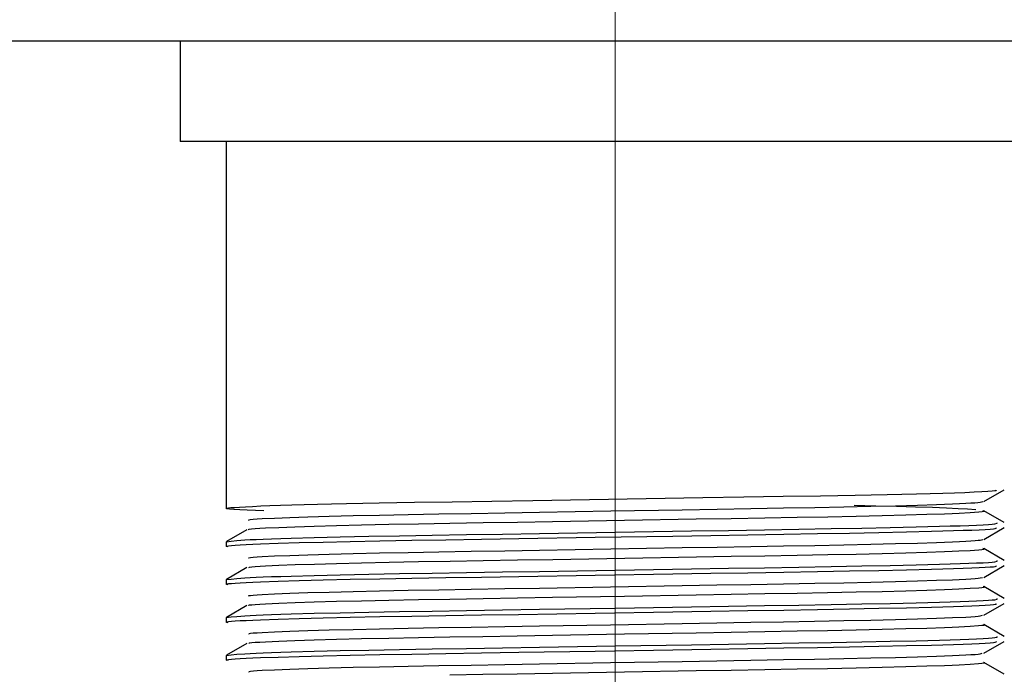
# Model space of a CAD drawing. Header units: millimetres. Extents: x 262469 to 275208, y -32539 to 9411.
# Tile 330 of 428: x 269117.59 to 269124.95, y -13289.03 to -13284.14. Entities that reach past the tile are written whole.
import ezdxf

# ---------------------------------------------------------------- set-up
doc = ezdxf.new("R2010")
doc.units = ezdxf.units.MM
doc.header["$LTSCALE"] = 100
doc.layers.add('$ IE_TELETECHNIKA', color=5, linetype='Continuous', lineweight=30)

msp = doc.modelspace()

# ---------------------------------------------------------------- linework, layer by layer
at = {"layer": '$ IE_TELETECHNIKA', "color": 7, "linetype": 'Continuous', "lineweight": 5, "ltscale": 20.32}
for p, q in [((269122.0395, -13285.0463), (269122.0395, -13283.0463)), ((269122.0395, -13294.1088), (269122.0395, -13285.0463))]:
    msp.add_line(p, q, dxfattribs=at)
at = {"layer": '$ IE_TELETECHNIKA', "color": 7, "linetype": 'Continuous'}
for p, q in [((269199.5395, -13284.2963), (269059.5395, -13284.2963)), ((269118.7895, -13284.2963), (269118.7895, -13285.0463)), ((269125.2895, -13285.0463), (269118.7895, -13285.0463)), ((269119.1333, -13285.0463), (269119.1333, -13287.7916)), ((269124.7914, -13287.7396), (269124.9449, -13287.6509)), ((269124.9449, -13287.8969), (269124.7914, -13287.8082)), ((269119.2876, -13287.95), (269119.1342, -13288.0386)), ((269124.7914, -13288.023), (269124.9449, -13287.9344)), ((269119.1333, -13288.0396), (269119.1333, -13288.0751)), ((269124.9449, -13288.1804), (269124.7914, -13288.0917)), ((269119.2877, -13288.2334), (269119.1342, -13288.3221)), ((269124.7914, -13288.3065), (269124.9449, -13288.2179)), ((269119.1333, -13288.3231), (269119.1333, -13288.3586)), ((269124.9449, -13288.4639), (269124.7914, -13288.3752)), ((269119.2877, -13288.5169), (269119.1342, -13288.6056)), ((269124.7914, -13288.59), (269124.9449, -13288.5014)), ((269119.1333, -13288.6066), (269119.1333, -13288.642)), ((269124.9449, -13288.7473), (269124.7914, -13288.6587)), ((269119.2877, -13288.8004), (269119.1342, -13288.8891)), ((269124.7914, -13288.8735), (269124.9449, -13288.7848)), ((269119.1333, -13288.8901), (269119.1333, -13288.9255)), ((269124.9449, -13289.0308), (269124.7914, -13288.9422))]:
    msp.add_line(p, q, dxfattribs=at)
for points in [[(269119.4127, -13287.8095), (269119.2889, -13287.8043), (269119.2346, -13287.8018), (269119.1895, -13287.7993), (269119.1567, -13287.7969), (269119.1385, -13287.7945), (269119.1331, -13287.7923), (269119.1368, -13287.7899), (269119.1485, -13287.7876), (269119.1683, -13287.7852), (269119.1962, -13287.7828), (269119.2323, -13287.7803), (269119.2766, -13287.7778), (269119.3292, -13287.7753), (269119.3902, -13287.7727), (269119.4596, -13287.7701), (269119.5369, -13287.7675), (269119.6219, -13287.7649), (269119.7143, -13287.7623), (269119.8137, -13287.7597), (269119.9198, -13287.7572), (269120.0323, -13287.7547), (269120.275, -13287.7499), (269120.5388, -13287.7452), (269120.8205, -13287.7405), (269121.1168, -13287.7357), (269121.4244, -13287.7307), (269122.6925, -13287.7102), (269122.9994, -13287.7053), (269123.2939, -13287.7004), (269123.5718, -13287.6956), (269123.8311, -13287.6909), (269124.0705, -13287.686), (269124.2892, -13287.6811), (269124.3904, -13287.6785), (269124.485, -13287.676), (269124.5722, -13287.6734), (269124.6506, -13287.6707), (269124.7192, -13287.6681), (269124.7769, -13287.6656), (269124.8225, -13287.663), (269124.855, -13287.6605), (269124.8747, -13287.6581), (269124.8846, -13287.6558), (269124.8879, -13287.6511)], [(269119.3017, -13287.95), (269119.2996, -13287.9479), (269119.3052, -13287.9458), (269119.3223, -13287.9437), (269119.3494, -13287.9415), (269119.3848, -13287.9392), (269119.4267, -13287.937), (269119.5257, -13287.9324), (269119.6461, -13287.9278), (269119.7902, -13287.9231), (269119.9568, -13287.9185), (269120.1435, -13287.914), (269120.3481, -13287.9097), (269120.569, -13287.9055), (269120.804, -13287.9014), (269121.051, -13287.8972), (269121.3076, -13287.8928), (269121.5711, -13287.8882), (269122.1092, -13287.879), (269122.6446, -13287.8698), (269122.9049, -13287.8653), (269123.1568, -13287.861), (269123.3979, -13287.8568), (269123.626, -13287.8527), (269123.8388, -13287.8485), (269124.0341, -13287.844), (269124.2106, -13287.8395), (269124.3665, -13287.8349), (269124.4994, -13287.8302), (269124.5564, -13287.8279), (269124.6069, -13287.8256), (269124.6909, -13287.8211), (269124.7554, -13287.8167), (269124.7788, -13287.8146), (269124.793, -13287.8125), (269124.7954, -13287.8104), (269124.7842, -13287.8082)], [(269119.3018, -13287.8802), (269119.3006, -13287.8761), (269119.3124, -13287.874), (269119.3343, -13287.8718), (269119.3647, -13287.8696), (269119.4023, -13287.8674), (269119.4942, -13287.8629), (269119.6073, -13287.8583), (269119.7432, -13287.8537), (269119.9018, -13287.8491), (269120.0809, -13287.8446), (269120.2783, -13287.8402), (269120.4922, -13287.836), (269120.7209, -13287.8319), (269120.9621, -13287.8278), (269121.2135, -13287.8235), (269121.4728, -13287.8191), (269122.0049, -13287.8099), (269122.5384, -13287.8008), (269122.7993, -13287.7963), (269123.0529, -13287.792), (269123.297, -13287.7877), (269123.5291, -13287.7836), (269123.7471, -13287.7795), (269123.9491, -13287.7752), (269124.1329, -13287.7707), (269124.2964, -13287.7661), (269124.4386, -13287.7615), (269124.5594, -13287.7569), (269124.6114, -13287.7546), (269124.657, -13287.7524), (269124.6955, -13287.7501), (269124.7263, -13287.7479), (269124.7488, -13287.7458), (269124.7649, -13287.7437), (269124.786, -13287.7395)], [(269124.7334, -13287.8004), (269124.671, -13287.7966), (269124.6007, -13287.7928), (269124.5145, -13287.789), (269124.4083, -13287.7851), (269124.283, -13287.7812), (269124.1404, -13287.7774), (269123.9851, -13287.7736), (269123.8235, -13287.7698)], [(269119.1462, -13288.0783), (269119.1325, -13288.0741), (269119.1371, -13288.072), (269119.1502, -13288.0698), (269119.1714, -13288.0676), (269119.2004, -13288.0654), (269119.2369, -13288.0632), (269119.2806, -13288.0609), (269119.3312, -13288.0586), (269119.3883, -13288.0563), (269119.5213, -13288.0516), (269119.6782, -13288.0468), (269119.8578, -13288.0421), (269120.059, -13288.0376), (269120.2803, -13288.0333), (269120.5194, -13288.029), (269120.7737, -13288.0248), (269121.0406, -13288.0205), (269121.3174, -13288.016), (269121.8896, -13288.0066), (269122.4685, -13287.9973), (269122.7531, -13287.9927), (269123.0304, -13287.9882), (269123.2971, -13287.9838), (269123.5501, -13287.9795), (269123.7877, -13287.9752), (269124.0092, -13287.9708), (269124.2137, -13287.9664), (269124.4005, -13287.9618), (269124.4861, -13287.9594), (269124.5654, -13287.957), (269124.6377, -13287.9547), (269124.7021, -13287.9523), (269124.7577, -13287.95), (269124.8036, -13287.9476), (269124.8392, -13287.9454), (269124.8636, -13287.9431), (269124.8783, -13287.9409), (269124.8856, -13287.9388), (269124.8879, -13287.9346)], [(269119.1333, -13288.0396), (269119.1688, -13288.0354), (269119.2123, -13288.031), (269119.2721, -13288.0267), (269119.3105, -13288.0244), (269119.3561, -13288.0222), (269119.4097, -13288.0199), (269119.4713, -13288.0176), (269119.5405, -13288.0153), (269119.6169, -13288.0129), (269119.789, -13288.0083), (269119.9837, -13288.0038), (269120.1973, -13287.9994), (269120.4271, -13287.9952), (269120.6712, -13287.991), (269120.9281, -13287.9868), (269121.1958, -13287.9825), (269121.4723, -13287.978), (269122.0398, -13287.9687), (269122.6079, -13287.9596), (269122.8849, -13287.9552), (269123.1533, -13287.9508), (269123.4102, -13287.9465), (269123.6529, -13287.9422), (269123.8804, -13287.938), (269124.0918, -13287.9336), (269124.2862, -13287.9292), (269124.4621, -13287.9246), (269124.5416, -13287.9223), (269124.6146, -13287.92), (269124.6803, -13287.9176), (269124.738, -13287.9153), (269124.787, -13287.913), (269124.8265, -13287.9108), (269124.8558, -13287.9085), (269124.8752, -13287.9064), (269124.8919, -13287.9021), (269124.8925, -13287.898)], [(269119.3018, -13288.1637), (269119.3014, -13288.1596), (269119.3129, -13288.1575), (269119.3344, -13288.1553), (269119.3646, -13288.1531), (269119.4021, -13288.1509), (269119.4941, -13288.1464), (269119.6073, -13288.1418), (269119.7432, -13288.1372), (269119.9018, -13288.1326), (269120.0808, -13288.1281), (269120.2782, -13288.1237), (269120.4922, -13288.1195), (269120.7208, -13288.1154), (269120.962, -13288.1113), (269121.2134, -13288.107), (269121.4727, -13288.1025), (269122.0048, -13288.0934), (269122.5382, -13288.0842), (269122.7991, -13288.0798), (269123.0528, -13288.0754), (269123.2968, -13288.0712), (269123.5289, -13288.0671), (269123.7469, -13288.063), (269123.9489, -13288.0587), (269124.1328, -13288.0542), (269124.2963, -13288.0496), (269124.4385, -13288.045), (269124.5592, -13288.0404), (269124.6113, -13288.0381), (269124.657, -13288.0359), (269124.6957, -13288.0336), (269124.7266, -13288.0314), (269124.7491, -13288.0293), (269124.7648, -13288.0272), (269124.7846, -13288.023)], [(269119.3021, -13288.2334), (269119.3005, -13288.2314), (269119.3061, -13288.2293), (269119.3229, -13288.2271), (269119.3498, -13288.2249), (269119.385, -13288.2227), (269119.4269, -13288.2204), (269119.5262, -13288.2159), (269119.6468, -13288.2112), (269119.7909, -13288.2066), (269119.9575, -13288.202), (269120.1442, -13288.1975), (269120.3489, -13288.1931), (269120.5697, -13288.1889), (269120.8048, -13288.1848), (269121.0517, -13288.1806), (269121.3082, -13288.1762), (269121.5717, -13288.1717), (269122.1096, -13288.1625), (269122.6449, -13288.1533), (269122.905, -13288.1488), (269123.1569, -13288.1445), (269123.3979, -13288.1403), (269123.626, -13288.1362), (269123.8387, -13288.132), (269124.034, -13288.1275), (269124.2103, -13288.123), (269124.3663, -13288.1183), (269124.4993, -13288.1137), (269124.5563, -13288.1114), (269124.6068, -13288.1091), (269124.6905, -13288.1045), (269124.7549, -13288.1002), (269124.7787, -13288.098), (269124.7935, -13288.0959), (269124.7966, -13288.0939), (269124.7856, -13288.0917)], [(269119.1462, -13288.3618), (269119.1325, -13288.3576), (269119.1371, -13288.3555), (269119.1502, -13288.3533), (269119.1714, -13288.3511), (269119.2004, -13288.3489), (269119.2369, -13288.3466), (269119.2806, -13288.3444), (269119.3312, -13288.3421), (269119.3883, -13288.3397), (269119.5213, -13288.335), (269119.6782, -13288.3303), (269119.8578, -13288.3256), (269120.059, -13288.3211), (269120.2803, -13288.3167), (269120.5194, -13288.3125), (269120.7737, -13288.3083), (269121.0406, -13288.3039), (269121.3174, -13288.2994), (269121.8897, -13288.2901), (269122.4685, -13288.2808), (269122.7531, -13288.2762), (269123.0304, -13288.2717), (269123.2971, -13288.2673), (269123.5501, -13288.263), (269123.7877, -13288.2586), (269124.0092, -13288.2543), (269124.2137, -13288.2498), (269124.4005, -13288.2452), (269124.4861, -13288.2429), (269124.5655, -13288.2405), (269124.6377, -13288.2382), (269124.7021, -13288.2358), (269124.7577, -13288.2334), (269124.8036, -13288.2311), (269124.8392, -13288.2288), (269124.8636, -13288.2266), (269124.8783, -13288.2244), (269124.8856, -13288.2223), (269124.8879, -13288.2181)], [(269119.1333, -13288.3231), (269119.1688, -13288.3188), (269119.2123, -13288.3145), (269119.2721, -13288.3101), (269119.3105, -13288.3079), (269119.3561, -13288.3057), (269119.4097, -13288.3034), (269119.4713, -13288.3011), (269119.5405, -13288.2988), (269119.6169, -13288.2964), (269119.789, -13288.2918), (269119.9837, -13288.2873), (269120.1973, -13288.2829), (269120.4271, -13288.2787), (269120.6712, -13288.2745), (269120.9281, -13288.2703), (269121.1958, -13288.266), (269121.4723, -13288.2615), (269122.0398, -13288.2522), (269122.6079, -13288.2431), (269122.8849, -13288.2387), (269123.1533, -13288.2343), (269123.4102, -13288.23), (269123.6529, -13288.2257), (269123.8804, -13288.2214), (269124.0918, -13288.2171), (269124.2862, -13288.2127), (269124.4621, -13288.2081), (269124.5416, -13288.2058), (269124.6146, -13288.2035), (269124.6803, -13288.2011), (269124.738, -13288.1988), (269124.787, -13288.1965), (269124.8265, -13288.1943), (269124.8558, -13288.192), (269124.8752, -13288.1899), (269124.8919, -13288.1856), (269124.8925, -13288.1815)], [(269119.3016, -13288.4471), (269119.3021, -13288.4431), (269119.3134, -13288.441), (269119.3347, -13288.4388), (269119.3646, -13288.4366), (269119.4019, -13288.4344), (269119.494, -13288.4298), (269119.6073, -13288.4253), (269119.7432, -13288.4207), (269119.9017, -13288.4161), (269120.0807, -13288.4116), (269120.2781, -13288.4072), (269120.4921, -13288.403), (269120.7207, -13288.3989), (269120.9619, -13288.3948), (269121.2133, -13288.3905), (269121.4725, -13288.386), (269122.0046, -13288.3769), (269122.5381, -13288.3677), (269122.7989, -13288.3632), (269123.0526, -13288.3589), (269123.2967, -13288.3547), (269123.5288, -13288.3506), (269123.7468, -13288.3465), (269123.9488, -13288.3421), (269124.1326, -13288.3377), (269124.2962, -13288.3331), (269124.4383, -13288.3285), (269124.559, -13288.3239), (269124.657, -13288.3194), (269124.6959, -13288.3171), (269124.7269, -13288.3149), (269124.7495, -13288.3128), (269124.7648, -13288.3107), (269124.7833, -13288.3065)], [(269119.3024, -13288.5169), (269119.3014, -13288.5149), (269119.3069, -13288.5128), (269119.3233, -13288.5106), (269119.3497, -13288.5084), (269119.3846, -13288.5062), (269119.4264, -13288.5039), (269119.5259, -13288.4993), (269119.6466, -13288.4947), (269119.7906, -13288.4901), (269119.9571, -13288.4855), (269120.1438, -13288.481), (269120.3484, -13288.4766), (269120.5692, -13288.4724), (269120.8043, -13288.4683), (269121.0512, -13288.4641), (269121.3077, -13288.4597), (269121.5711, -13288.4552), (269122.1091, -13288.446), (269122.6444, -13288.4368), (269122.9045, -13288.4323), (269123.1564, -13288.428), (269123.3975, -13288.4238), (269123.6255, -13288.4197), (269123.8383, -13288.4155), (269124.0336, -13288.411), (269124.21, -13288.4065), (269124.366, -13288.4018), (269124.4991, -13288.3972), (269124.5562, -13288.3949), (269124.6067, -13288.3926), (269124.6902, -13288.388), (269124.7544, -13288.3837), (269124.7786, -13288.3815), (269124.794, -13288.3794), (269124.7977, -13288.3774), (269124.7871, -13288.3752)], [(269119.1333, -13288.6066), (269119.1688, -13288.6023), (269119.2123, -13288.598), (269119.2721, -13288.5936), (269119.3105, -13288.5914), (269119.3561, -13288.5891), (269119.4097, -13288.5869), (269119.4713, -13288.5846), (269119.5405, -13288.5822), (269119.6169, -13288.5799), (269119.789, -13288.5753), (269119.9837, -13288.5707), (269120.1973, -13288.5664), (269120.4271, -13288.5622), (269120.6712, -13288.558), (269120.9281, -13288.5538), (269121.1958, -13288.5495), (269121.4723, -13288.5449), (269122.0398, -13288.5357), (269122.6079, -13288.5266), (269122.8849, -13288.5221), (269123.1533, -13288.5178), (269123.4102, -13288.5134), (269123.6529, -13288.5092), (269123.8804, -13288.5049), (269124.0918, -13288.5006), (269124.2862, -13288.4962), (269124.4621, -13288.4916), (269124.5416, -13288.4893), (269124.6146, -13288.4869), (269124.6803, -13288.4846), (269124.738, -13288.4823), (269124.787, -13288.48), (269124.8265, -13288.4777), (269124.8558, -13288.4755), (269124.8752, -13288.4733), (269124.8919, -13288.4691), (269124.8925, -13288.465)], [(269119.1462, -13288.6453), (269119.1325, -13288.6411), (269119.1371, -13288.6389), (269119.1502, -13288.6368), (269119.1714, -13288.6346), (269119.2004, -13288.6324), (269119.2369, -13288.6301), (269119.2806, -13288.6278), (269119.3312, -13288.6256), (269119.3883, -13288.6232), (269119.5213, -13288.6185), (269119.6782, -13288.6138), (269119.8578, -13288.6091), (269120.059, -13288.6046), (269120.2803, -13288.6002), (269120.5194, -13288.596), (269120.7737, -13288.5917), (269121.0406, -13288.5874), (269121.3173, -13288.5829), (269121.8896, -13288.5736), (269122.4685, -13288.5642), (269122.7531, -13288.5597), (269123.0304, -13288.5552), (269123.2971, -13288.5508), (269123.5501, -13288.5464), (269123.7877, -13288.5421), (269124.0092, -13288.5378), (269124.2137, -13288.5333), (269124.4005, -13288.5287), (269124.4861, -13288.5264), (269124.5654, -13288.524), (269124.6377, -13288.5216), (269124.7021, -13288.5193), (269124.7577, -13288.5169), (269124.8036, -13288.5146), (269124.8392, -13288.5123), (269124.8636, -13288.5101), (269124.8783, -13288.5079), (269124.8856, -13288.5058), (269124.8879, -13288.5015)], [(269119.3014, -13288.7306), (269119.3029, -13288.7265), (269119.314, -13288.7244), (269119.3349, -13288.7223), (269119.3645, -13288.7201), (269119.4017, -13288.7179), (269119.4938, -13288.7133), (269119.6073, -13288.7087), (269119.7432, -13288.7041), (269119.9017, -13288.6996), (269120.0807, -13288.6951), (269120.2781, -13288.6907), (269120.492, -13288.6865), (269120.7206, -13288.6824), (269120.9618, -13288.6782), (269121.2132, -13288.674), (269121.4724, -13288.6695), (269122.0045, -13288.6604), (269122.5379, -13288.6512), (269122.7988, -13288.6467), (269123.0524, -13288.6424), (269123.2965, -13288.6382), (269123.5286, -13288.6341), (269123.7466, -13288.6299), (269123.9486, -13288.6256), (269124.1325, -13288.6212), (269124.2961, -13288.6166), (269124.4382, -13288.612), (269124.5588, -13288.6074), (269124.6569, -13288.6028), (269124.696, -13288.6006), (269124.7272, -13288.5984), (269124.7499, -13288.5962), (269124.7649, -13288.5941), (269124.7821, -13288.59)], [(269119.3026, -13288.8004), (269119.3076, -13288.7963), (269119.3236, -13288.7941), (269119.3496, -13288.7919), (269119.3842, -13288.7897), (269119.4259, -13288.7874), (269119.5254, -13288.7828), (269119.6462, -13288.7782), (269119.7901, -13288.7736), (269119.9565, -13288.769), (269120.1431, -13288.7645), (269120.3477, -13288.7601), (269120.5685, -13288.7559), (269120.8034, -13288.7518), (269121.0503, -13288.7476), (269121.3068, -13288.7432), (269121.5702, -13288.7387), (269122.1082, -13288.7295), (269122.6435, -13288.7203), (269122.9036, -13288.7158), (269123.1555, -13288.7115), (269123.3967, -13288.7073), (269123.6248, -13288.7032), (269123.8376, -13288.6989), (269124.0329, -13288.6945), (269124.2094, -13288.6899), (269124.3655, -13288.6853), (269124.4988, -13288.6807), (269124.5559, -13288.6784), (269124.6065, -13288.6761), (269124.6897, -13288.6715), (269124.7537, -13288.6671), (269124.7783, -13288.665), (269124.7944, -13288.663), (269124.7989, -13288.6609), (269124.7888, -13288.6588)], [(269119.1333, -13288.8901), (269119.1688, -13288.8858), (269119.2123, -13288.8815), (269119.2721, -13288.8771), (269119.3105, -13288.8749), (269119.3561, -13288.8726), (269119.4097, -13288.8703), (269119.4713, -13288.868), (269119.5405, -13288.8657), (269119.6169, -13288.8634), (269119.789, -13288.8588), (269119.9837, -13288.8542), (269120.1973, -13288.8499), (269120.4271, -13288.8457), (269120.6712, -13288.8415), (269120.9281, -13288.8373), (269121.1958, -13288.8329), (269121.4723, -13288.8284), (269122.0398, -13288.8192), (269122.6079, -13288.8101), (269122.8849, -13288.8056), (269123.1533, -13288.8012), (269123.4102, -13288.7969), (269123.6529, -13288.7927), (269123.8804, -13288.7884), (269124.0918, -13288.7841), (269124.2862, -13288.7797), (269124.4621, -13288.7751), (269124.5416, -13288.7728), (269124.6146, -13288.7704), (269124.6803, -13288.7681), (269124.738, -13288.7658), (269124.787, -13288.7635), (269124.8265, -13288.7612), (269124.8558, -13288.759), (269124.8752, -13288.7568), (269124.8919, -13288.7526), (269124.8925, -13288.7484)], [(269119.1462, -13288.9288), (269119.1325, -13288.9246), (269119.1371, -13288.9224), (269119.1502, -13288.9203), (269119.1714, -13288.9181), (269119.2004, -13288.9159), (269119.2369, -13288.9136), (269119.2806, -13288.9113), (269119.3312, -13288.909), (269119.3883, -13288.9067), (269119.5213, -13288.902), (269119.6782, -13288.8973), (269119.8578, -13288.8926), (269120.059, -13288.8881), (269120.2803, -13288.8837), (269120.5194, -13288.8795), (269120.7737, -13288.8752), (269121.0406, -13288.8709), (269121.3174, -13288.8664), (269121.8897, -13288.8571), (269122.4685, -13288.8477), (269122.7531, -13288.8432), (269123.0304, -13288.8387), (269123.2971, -13288.8343), (269123.5501, -13288.8299), (269123.7877, -13288.8256), (269124.0092, -13288.8213), (269124.2137, -13288.8168), (269124.4005, -13288.8122), (269124.4861, -13288.8099), (269124.5655, -13288.8075), (269124.6377, -13288.8051), (269124.7021, -13288.8028), (269124.7577, -13288.8004), (269124.8036, -13288.7981), (269124.8392, -13288.7958), (269124.8636, -13288.7936), (269124.8783, -13288.7914), (269124.8856, -13288.7892), (269124.8879, -13288.785)], [(269119.301, -13289.0141), (269119.3035, -13289.01), (269119.3145, -13289.0079), (269119.3352, -13289.0058), (269119.3645, -13289.0036), (269119.4015, -13289.0013), (269119.4937, -13288.9968), (269119.6073, -13288.9922), (269119.7432, -13288.9876), (269119.9016, -13288.9831), (269120.0806, -13288.9786), (269120.278, -13288.9742), (269120.4919, -13288.9699), (269120.7205, -13288.9658), (269120.9617, -13288.9617), (269121.2131, -13288.9575), (269121.4723, -13288.953), (269122.0043, -13288.9438), (269122.5377, -13288.9347), (269122.7986, -13288.9302), (269123.0523, -13288.9259), (269123.2963, -13288.9217), (269123.5284, -13288.9176), (269123.7465, -13288.9134), (269123.9485, -13288.9091), (269124.1324, -13288.9046), (269124.2961, -13288.9001), (269124.438, -13288.8955), (269124.5585, -13288.8909), (269124.6569, -13288.8863), (269124.6961, -13288.8841), (269124.7276, -13288.8819), (269124.7503, -13288.8797), (269124.7651, -13288.8776), (269124.7811, -13288.8735)], [(269120.8036, -13289.0353), (269121.0506, -13289.0311), (269121.3071, -13289.0267), (269121.5706, -13289.0222), (269122.1087, -13289.0129), (269122.6441, -13289.0037), (269122.9043, -13288.9993), (269123.1562, -13288.995), (269123.3974, -13288.9908), (269123.6255, -13288.9866), (269123.8383, -13288.9824), (269124.0336, -13288.978), (269124.21, -13288.9734), (269124.3661, -13288.9688), (269124.4994, -13288.9642), (269124.5566, -13288.9619), (269124.607, -13288.9595), (269124.6899, -13288.955), (269124.7535, -13288.9506), (269124.7782, -13288.9485), (269124.7948, -13288.9464), (269124.7999, -13288.9444), (269124.7903, -13288.9422)]]:
    msp.add_lwpolyline(points, dxfattribs=at)

doc.saveas('drawing.dxf')
